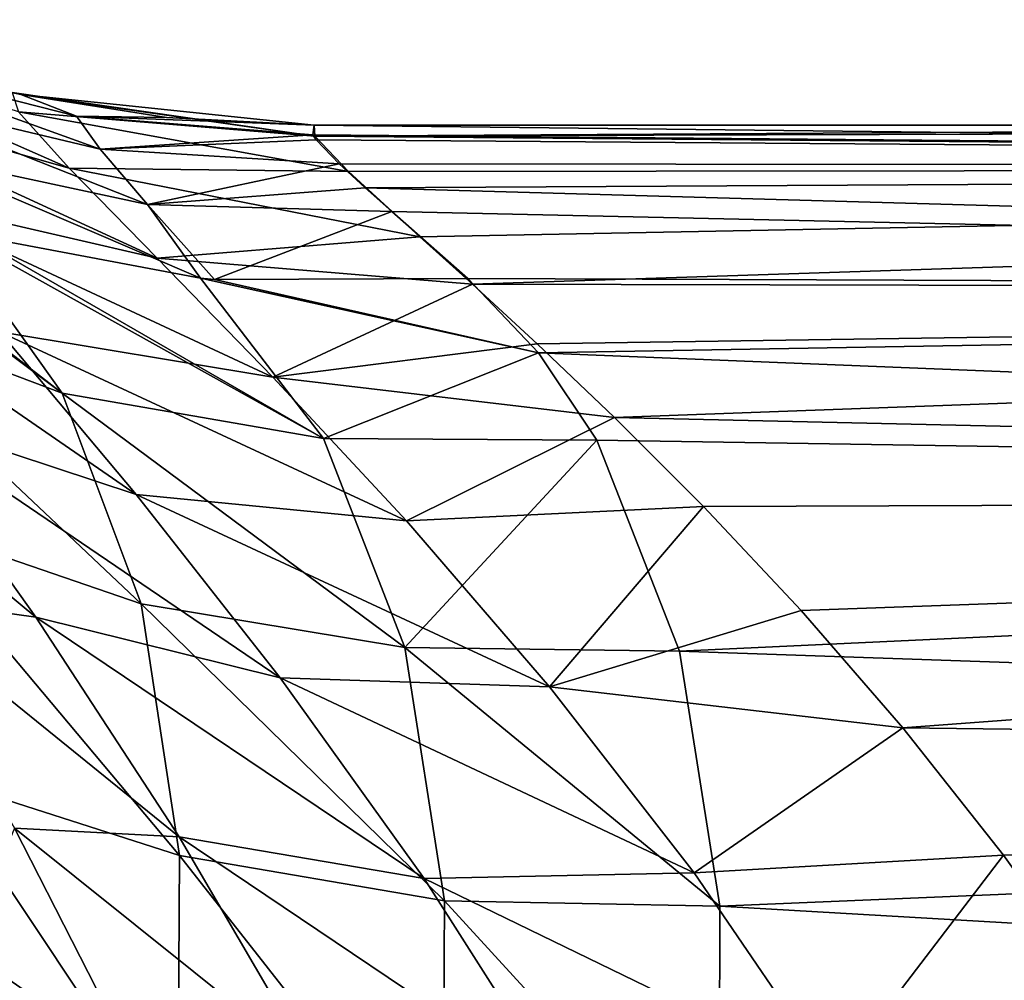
# Model space of a CAD drawing. Header units: metres. Extents: x -109 to 109, y -432 to 89.
# Tile 941 of 955: x 27 to 34, y 10 to 17. Entities that reach past the tile are written whole.
import ezdxf

# ---------------------------------------------------------------- set-up
doc = ezdxf.new("R2010")
doc.units = ezdxf.units.M
doc.layers.add('solid_506360_24502164_01', color=7, linetype='CONTINUOUS')

msp = doc.modelspace()

# ---------------------------------------------------------------- linework, layer by layer
at = {"layer": 'solid_506360_24502164_01'}
for points in [[(24.998344, 16.771322, 54.426281), (27.460567, 15.685733, 56.214298), (27.090378, 16.09811, 54.134369)], [(24.998344, 16.771322, 54.426281), (25.397863, 16.274586, 56.762531), (27.460567, 15.685733, 56.214298)], [(25.834381, 16.493956, 50.303989), (27.043694, 16.238535, 51.990841), (27.105936, 16.225117, 51.990685)], [(27.513023, 16.067648, 50.408497), (25.834381, 16.493956, 50.303989), (27.105936, 16.225117, 51.990685)], [(27.685486, 15.824456, 48.755432), (25.834381, 16.493956, 50.303989), (27.513023, 16.067648, 50.408497)], [(27.685486, 15.824456, 48.755432), (25.985023, 16.230583, 48.470806), (25.834381, 16.493956, 50.303989)], [(25.397863, 16.274586, 56.762531), (28.103163, 15.028616, 58.171009), (27.460567, 15.685733, 56.214298)], [(25.397863, 16.274586, 56.762531), (26.075588, 15.4972, 58.921612), (28.103163, 15.028616, 58.171009)], [(28.032204, 15.422482, 47.150673), (25.985023, 16.230583, 48.470806), (27.685486, 15.824456, 48.755432)], [(28.032204, 15.422482, 47.150673), (26.295626, 15.794156, 46.693985), (25.985023, 16.230583, 48.470806)], [(27.043694, 16.238535, 51.990841), (29.255821, 15.919994, 53.598057), (27.105936, 16.225117, 51.990685)], [(27.090378, 16.09811, 54.134369), (29.255821, 15.919994, 53.598057), (27.043694, 16.238535, 51.990841)], [(27.105936, 16.225117, 51.990685), (29.255821, 15.919994, 53.598057), (29.249695, 16, 52)], [(27.105936, 16.225117, 51.990685), (29.249695, 16, 52), (28.172394, 16.056417, 51.986355)], [(27.513023, 16.067648, 50.408497), (27.105936, 16.225117, 51.990685), (28.172394, 16.056417, 51.986355)], [(27.090378, 16.09811, 54.134369), (29.501373, 15.662949, 55.266808), (29.255821, 15.919994, 53.598057)], [(27.090378, 16.09811, 54.134369), (27.460567, 15.685733, 56.214298), (29.501373, 15.662949, 55.266808)], [(27.513023, 16.067648, 50.408497), (29.249695, 16, 52), (29.240158, 15.929276, 50.497284)], [(27.513023, 16.067648, 50.408497), (28.172394, 16.056417, 51.986355), (29.249695, 16, 52)], [(27.685486, 15.824456, 48.755432), (27.513023, 16.067648, 50.408497), (29.240158, 15.929276, 50.497284)], [(24.810387, 15.987474, 44.164806), (25.075609, 15.847175, 44.292698), (27.409796, 14.044168, 42.773884)], [(25.651287, 14.705687, 42.012863), (24.810387, 15.987474, 44.164806), (27.409796, 14.044168, 42.773884)], [(29.240158, 15.929276, 50.497284), (29.249695, 16, 52), (56.5, 15.692564, 48.878555)], [(42.875778, 16, 52), (56.5, 15.692564, 48.878555), (29.249695, 16, 52)], [(42.875778, 16, 52), (29.249695, 16, 52), (29.255821, 15.919994, 53.598057)], [(29.255821, 15.919994, 53.598057), (56.5, 15.692564, 55.121445), (56.5, 16, 52)], [(42.875778, 16, 52), (29.255821, 15.919994, 53.598057), (56.5, 16, 52)], [(27.685486, 15.824456, 48.755432), (29.240158, 15.929276, 50.497284), (29.265688, 15.894445, 50.165169)], [(29.265688, 15.894445, 50.165169), (29.240158, 15.929276, 50.497284), (56.5, 15.692564, 48.878555)], [(29.255821, 15.919994, 53.598057), (29.501373, 15.662949, 55.266808), (56.5, 15.692564, 55.121445)], [(25.075609, 15.847175, 44.292698), (26.541428, 15.257463, 44.926174), (27.409796, 14.044168, 42.773884)], [(27.685486, 15.824456, 48.755432), (29.265688, 15.894445, 50.165169), (29.433241, 15.718687, 49.012882)], [(29.433241, 15.718687, 49.012882), (29.265688, 15.894445, 50.165169), (56.5, 15.692564, 48.878555)], [(26.295626, 15.794156, 46.693985), (28.420916, 14.883927, 45.587303), (26.73624, 15.200217, 45.002022)], [(28.032204, 15.422482, 47.150673), (28.420916, 14.883927, 45.587303), (26.295626, 15.794156, 46.693985)], [(28.032204, 15.422482, 47.150673), (27.685486, 15.824456, 48.755432), (29.433241, 15.718687, 49.012882)], [(28.032204, 15.422482, 47.150673), (29.433241, 15.718687, 49.012882), (29.623196, 15.542693, 48.202015)], [(29.623196, 15.542693, 48.202015), (29.433241, 15.718687, 49.012882), (56.5, 15.692564, 48.878555)], [(29.501373, 15.662949, 55.266808), (30.023554, 15.185182, 57.040859), (56.5, 15.692564, 55.121445)], [(29.623196, 15.542693, 48.202015), (56.5, 15.692564, 48.878555), (56.5, 14.782072, 45.877064)], [(30.023554, 15.185182, 57.040859), (30.40663, 14.838531, 57.984814), (56.5, 15.692564, 55.121445)], [(30.40663, 14.838531, 57.984814), (56.5, 14.782072, 58.122936), (56.5, 15.692564, 55.121445)], [(27.460567, 15.685733, 56.214298), (30.023554, 15.185182, 57.040859), (29.501373, 15.662949, 55.266808)], [(27.460567, 15.685733, 56.214298), (28.103163, 15.028616, 58.171009), (30.023554, 15.185182, 57.040859)], [(26.075588, 15.4972, 58.921612), (28.947958, 14.160376, 59.972198), (28.103163, 15.028616, 58.171009)], [(26.075588, 15.4972, 58.921612), (26.951426, 14.491577, 60.863663), (28.947958, 14.160376, 59.972198)], [(28.032204, 15.422482, 47.150673), (29.623196, 15.542693, 48.202015), (29.817999, 15.369106, 47.551338)], [(29.817999, 15.369106, 47.551338), (29.623196, 15.542693, 48.202015), (56.5, 14.782072, 45.877064)], [(28.032204, 15.422482, 47.150673), (29.817999, 15.369106, 47.551338), (28.523035, 14.874441, 45.618958)], [(28.032204, 15.422482, 47.150673), (28.523035, 14.874441, 45.618958), (28.420916, 14.883927, 45.587303)], [(28.523035, 14.874441, 45.618958), (29.817999, 15.369106, 47.551338), (30.374023, 14.881201, 46.122086)], [(30.374023, 14.881201, 46.122086), (29.817999, 15.369106, 47.551338), (56.5, 14.782072, 45.877064)], [(26.541428, 15.257463, 44.926174), (26.73624, 15.200217, 45.002022), (29.319107, 13.71238, 43.368484)], [(27.409796, 14.044168, 42.773884), (26.541428, 15.257463, 44.926174), (29.319107, 13.71238, 43.368484)], [(27.948603, 13.302591, 62.58144), (25.139986, 15.237618, 61.894642), (26.155563, 13.89467, 63.737053)], [(26.951426, 14.491577, 60.863663), (25.139986, 15.237618, 61.894642), (27.948603, 13.302591, 62.58144)], [(26.73624, 15.200217, 45.002022), (28.420916, 14.883927, 45.587303), (29.319107, 13.71238, 43.368484)], [(28.103163, 15.028616, 58.171009), (30.40663, 14.838531, 57.984814), (30.023554, 15.185182, 57.040859)], [(28.103163, 15.028616, 58.171009), (28.947958, 14.160376, 59.972198), (30.40663, 14.838531, 57.984814)], [(28.420916, 14.883927, 45.587303), (28.523035, 14.874441, 45.618958), (30.889248, 14.338416, 44.900013)], [(29.319107, 13.71238, 43.368484), (28.420916, 14.883927, 45.587303), (30.889248, 14.338416, 44.900013)], [(28.523035, 14.874441, 45.618958), (30.374023, 14.881201, 46.122086), (30.889248, 14.338416, 44.900013)], [(28.947958, 14.160376, 59.972198), (30.880386, 14.402479, 58.969116), (30.40663, 14.838531, 57.984814)], [(30.889248, 14.338416, 44.900013), (30.374023, 14.881201, 46.122086), (56.5, 14.782072, 45.877064)], [(30.40663, 14.838531, 57.984814), (30.880386, 14.402479, 58.969116), (56.5, 14.782072, 58.122936)], [(30.880386, 14.402479, 58.969116), (31.446407, 13.864092, 59.986675), (56.5, 14.782072, 58.122936)], [(30.889248, 14.338416, 44.900013), (56.5, 14.782072, 45.877064), (56.5, 13.303514, 43.110878)], [(31.446407, 13.864092, 59.986675), (56.5, 13.303514, 60.889122), (56.5, 14.782072, 58.122936)], [(25.651287, 14.705687, 42.012863), (27.409796, 14.044168, 42.773884), (27.985388, 12.503866, 40.788376)], [(26.208836, 13.113367, 40.025833), (25.651287, 14.705687, 42.012863), (27.985388, 12.503866, 40.788376)], [(26.951426, 14.491577, 60.863663), (29.924505, 13.109955, 61.607117), (28.947958, 14.160376, 59.972198)], [(26.951426, 14.491577, 60.863663), (27.948603, 13.302591, 62.58144), (29.924505, 13.109955, 61.607117)], [(28.947958, 14.160376, 59.972198), (31.446407, 13.864092, 59.986675), (30.880386, 14.402479, 58.969116)], [(29.319107, 13.71238, 43.368484), (30.889248, 14.338416, 44.900013), (31.316423, 13.699599, 43.734348)], [(31.316423, 13.699599, 43.734348), (30.889248, 14.338416, 44.900013), (56.5, 13.303514, 43.110878)], [(27.215645, 12.40582, 65.313004), (25.078642, 14.177239, 65.772285), (26.086605, 12.565284, 67.26474)], [(27.215645, 12.40582, 65.313004), (26.155563, 13.89467, 63.737053), (25.078642, 14.177239, 65.772285)], [(28.947958, 14.160376, 59.972198), (29.924505, 13.109955, 61.607117), (31.446407, 13.864092, 59.986675)], [(27.409796, 14.044168, 42.773884), (29.319107, 13.71238, 43.368484), (29.914289, 12.184775, 41.323746)], [(27.985388, 12.503866, 40.788376), (27.409796, 14.044168, 42.773884), (29.914289, 12.184775, 41.323746)], [(29.001616, 11.963358, 64.08139), (26.155563, 13.89467, 63.737053), (27.215645, 12.40582, 65.313004)], [(27.948603, 13.302591, 62.58144), (26.155563, 13.89467, 63.737053), (29.001616, 11.963358, 64.08139)], [(29.924505, 13.109955, 61.607117), (32.096489, 13.2148, 61.020481), (31.446407, 13.864092, 59.986675)], [(31.446407, 13.864092, 59.986675), (32.096489, 13.2148, 61.020481), (56.5, 13.303514, 60.889122)], [(29.914289, 12.184775, 41.323746), (29.319107, 13.71238, 43.368484), (31.316423, 13.699599, 43.734348)], [(29.914289, 12.184775, 41.323746), (31.316423, 13.699599, 43.734348), (31.921665, 12.157231, 41.597992)], [(31.921665, 12.157231, 41.597992), (31.316423, 13.699599, 43.734348), (56.5, 13.303514, 43.110878)], [(27.948603, 13.302591, 62.58144), (30.969875, 11.898316, 63.07423), (29.924505, 13.109955, 61.607117)], [(27.948603, 13.302591, 62.58144), (29.001616, 11.963358, 64.08139), (30.969875, 11.898316, 63.07423)], [(31.921665, 12.157231, 41.597992), (56.5, 13.303514, 43.110878), (56.5, 11.313708, 40.686291)], [(32.096489, 13.2148, 61.020481), (32.810417, 12.454594, 62.044056), (56.5, 13.303514, 60.889122)], [(32.810417, 12.454594, 62.044056), (33.553623, 11.598214, 63.021862), (56.5, 13.303514, 60.889122)], [(33.553623, 11.598214, 63.021862), (56.5, 11.313708, 63.313709), (56.5, 13.303514, 60.889122)], [(29.924505, 13.109955, 61.607117), (30.969875, 11.898316, 63.07423), (32.096489, 13.2148, 61.020481)], [(30.969875, 11.898316, 63.07423), (32.810417, 12.454594, 62.044056), (32.096489, 13.2148, 61.020481)], [(26.208836, 13.113367, 40.025833), (27.985388, 12.503866, 40.788376), (28.265142, 10.666519, 39.033787)], [(26.479975, 11.23738, 38.261509), (26.208836, 13.113367, 40.025833), (28.265142, 10.666519, 39.033787)], [(28.263813, 10.802915, 66.640327), (26.086605, 12.565284, 67.26474), (27.059372, 10.866104, 68.5065)], [(28.263813, 10.802915, 66.640327), (27.215645, 12.40582, 65.313004), (26.086605, 12.565284, 67.26474)], [(27.985388, 12.503866, 40.788376), (29.914289, 12.184775, 41.323746), (30.2034, 10.335567, 39.526482)], [(28.265142, 10.666519, 39.033787), (27.985388, 12.503866, 40.788376), (30.2034, 10.335567, 39.526482)], [(30.969875, 11.898316, 63.07423), (33.553623, 11.598214, 63.021862), (32.810417, 12.454594, 62.044056)], [(30.054335, 10.497347, 65.373207), (27.215645, 12.40582, 65.313004), (28.263813, 10.802915, 66.640327)], [(29.001616, 11.963358, 64.08139), (27.215645, 12.40582, 65.313004), (30.054335, 10.497347, 65.373207)], [(29.914289, 12.184775, 41.323746), (31.921665, 12.157231, 41.597992), (32.214931, 10.295111, 39.752113)], [(30.2034, 10.335567, 39.526482), (29.914289, 12.184775, 41.323746), (32.214931, 10.295111, 39.752113)], [(32.214931, 10.295111, 39.752113), (31.921665, 12.157231, 41.597992), (56.5, 11.313708, 40.686291)], [(29.001616, 11.963358, 64.08139), (32.028164, 10.539733, 64.373848), (30.969875, 11.898316, 63.07423)], [(29.001616, 11.963358, 64.08139), (30.054335, 10.497347, 65.373207), (32.028164, 10.539733, 64.373848)], [(30.969875, 11.898316, 63.07423), (32.028164, 10.539733, 64.373848), (33.553623, 11.598214, 63.021862)], [(32.028164, 10.539733, 64.373848), (34.288433, 10.669161, 63.923466), (33.553623, 11.598214, 63.021862)], [(33.553623, 11.598214, 63.021862), (34.288433, 10.669161, 63.923466), (56.5, 11.313708, 63.313709)], [(32.214931, 10.295111, 39.752113), (56.5, 11.313708, 40.686291), (56.5, 8.889124, 38.696487)], [(34.288433, 10.669161, 63.923466), (34.982811, 9.693974, 64.728981), (56.5, 11.313708, 63.313709)], [(26.468746, 9.114486, 36.769703), (26.479975, 11.23738, 38.261509), (28.253614, 8.575206, 37.565029)], [(26.479975, 11.23738, 38.261509), (28.265142, 10.666519, 39.033787), (28.253614, 8.575206, 37.565029)], [(27.95878, 9.103832, 69.51535), (27.059372, 10.866104, 68.5065), (26.694347, 9.983889, 71.160019)], [(29.252619, 9.110509, 67.734039), (27.059372, 10.866104, 68.5065), (27.95878, 9.103832, 69.51535)], [(29.252619, 9.110509, 67.734039), (28.263813, 10.802915, 66.640327), (27.059372, 10.866104, 68.5065)], [(31.057896, 8.922311, 66.463715), (28.263813, 10.802915, 66.640327), (29.252619, 9.110509, 67.734039)], [(30.054335, 10.497347, 65.373207), (28.263813, 10.802915, 66.640327), (31.057896, 8.922311, 66.463715)], [(28.253614, 8.575206, 37.565029), (28.265142, 10.666519, 39.033787), (30.191542, 8.216442, 38.039196)], [(28.265142, 10.666519, 39.033787), (30.2034, 10.335567, 39.526482), (30.191542, 8.216442, 38.039196)], [(32.028164, 10.539733, 64.373848), (33.04884, 9.044436, 65.503197), (34.288433, 10.669161, 63.923466)], [(33.04884, 9.044436, 65.503197), (34.982811, 9.693974, 64.728981), (34.288433, 10.669161, 63.923466)], [(30.054335, 10.497347, 65.373207), (33.04884, 9.044436, 65.503197), (32.028164, 10.539733, 64.373848)], [(30.054335, 10.497347, 65.373207), (31.057896, 8.922311, 66.463715), (33.04884, 9.044436, 65.503197)], [(30.191542, 8.216442, 38.039196), (30.2034, 10.335567, 39.526482), (32.211559, 8.143926, 38.227692)], [(30.2034, 10.335567, 39.526482), (32.214931, 10.295111, 39.752113), (32.211559, 8.143926, 38.227692)], [(32.211559, 8.143926, 38.227692), (32.214931, 10.295111, 39.752113), (56.5, 8.889124, 38.696487)], [(27.495279, 7.989914, 72.031509), (26.694347, 9.983889, 71.160019), (26.655355, 8.879719, 73.905464)], [(27.95878, 9.103832, 69.51535), (26.694347, 9.983889, 71.160019), (27.495279, 7.989914, 72.031509)]]:
    msp.add_3dface(points, dxfattribs=at)

doc.saveas('drawing.dxf')
